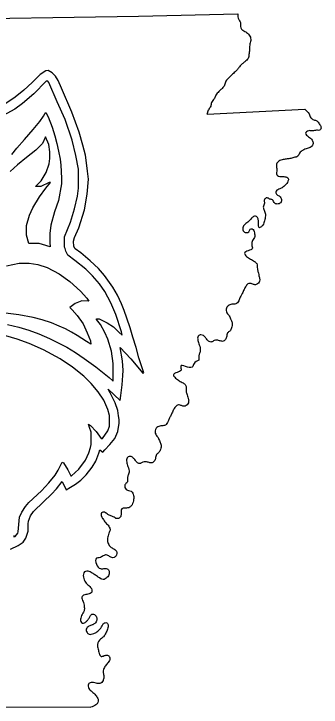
# Model space of a CAD drawing. Extents: x -117616 to 64730, y 54117 to 789866.
# Drawn here: x 63095.8 to 63103.67, y 56003.01 to 56020.71 of the extents above; entities that cross this region are included whole.
import ezdxf

# ---------------------------------------------------------------- set-up
doc = ezdxf.new("R2010")
doc.units = 0
doc.layers.add('Default', color=7, linetype='Continuous')
doc.layers.add('R_No Plot', color=7, linetype='Continuous')

msp = doc.modelspace()

# ---------------------------------------------------------------- linework, layer by layer
at = {"layer": 'Default'}
msp.add_line((63100.753, 56018.15), (63100.787, 56018.256), dxfattribs=at)
for points in [[(63083.541, 56020.559), (63088.844, 56020.556), (63093.502, 56020.567), (63098.993, 56020.649), (63101.537, 56020.71)], [(63100.753, 56018.15), (63103.244, 56018.273)], [(63085.74, 56005.684), (63085.746, 56003.024), (63097.771, 56003.006)]]:
    msp.add_lwpolyline(points, dxfattribs=at)
for points in [[(63101.537, 56020.71), (63101.556, 56020.567), (63101.6, 56020.491), (63101.607, 56020.352), (63101.665, 56020.292), (63101.759, 56020.235), (63101.843, 56020.14), (63101.865, 56020.03), (63101.838, 56019.913), (63101.834, 56019.783), (63101.818, 56019.673), (63101.798, 56019.573), (63101.717, 56019.489), (63101.647, 56019.43), (63101.577, 56019.361), (63101.524, 56019.291), (63101.441, 56019.21), (63101.356, 56019.129), (63101.285, 56019.057), (63101.216, 56018.965), (63101.184, 56018.864), (63101.112, 56018.791), (63101.049, 56018.726), (63100.969, 56018.636), (63100.934, 56018.55), (63100.86, 56018.447), (63100.84, 56018.35), (63100.791, 56018.269), (63100.787, 56018.255)], [(63103.244, 56018.273), (63103.356, 56018.158), (63103.4, 56018.059), (63103.476, 56018.006), (63103.558, 56017.977), (63103.618, 56017.9), (63103.661, 56017.818), (63103.64, 56017.745), (63103.545, 56017.738), (63103.444, 56017.721), (63103.347, 56017.726), (63103.267, 56017.658), (63103.341, 56017.572), (63103.436, 56017.486), (63103.461, 56017.402), (63103.408, 56017.315), (63103.304, 56017.269), (63103.201, 56017.23), (63103.11, 56017.152), (63103.067, 56017.077), (63102.969, 56017.042), (63102.862, 56017.013), (63102.771, 56017.003), (63102.664, 56016.982), (63102.563, 56016.932), (63102.522, 56016.851), (63102.534, 56016.725), (63102.53, 56016.6), (63102.638, 56016.556), (63102.734, 56016.552), (63102.825, 56016.506), (63102.815, 56016.434), (63102.748, 56016.338), (63102.664, 56016.269), (63102.585, 56016.234), (63102.508, 56016.161), (63102.534, 56016.095), (63102.605, 56016.049), (63102.649, 56015.972), (63102.643, 56015.907), (63102.567, 56015.855), (63102.479, 56015.875), (63102.419, 56015.958), (63102.348, 56015.982), (63102.282, 56016.011), (63102.215, 56015.968), (63102.215, 56015.875), (63102.185, 56015.777), (63102.209, 56015.697), (63102.238, 56015.592), (63102.234, 56015.515), (63102.209, 56015.401), (63102.152, 56015.286), (63102.086, 56015.25), (63102.064, 56015.377), (63102.05, 56015.477), (63102.008, 56015.538), (63101.956, 56015.542), (63101.887, 56015.491), (63101.813, 56015.414), (63101.715, 56015.333), (63101.662, 56015.25), (63101.69, 56015.151), (63101.76, 56015.123), (63101.818, 56015.143), (63101.85, 56015.211), (63101.902, 56015.218), (63101.956, 56015.116)], [(63101.956, 56015.116), (63101.969, 56015.024), (63101.913, 56014.919), (63101.891, 56014.819), (63101.902, 56014.714), (63101.798, 56014.661), (63101.705, 56014.594), (63101.759, 56014.516), (63101.859, 56014.447), (63101.956, 56014.39), (63102.017, 56014.331), (63102.034, 56014.198), (63102.054, 56014.114), (63102.082, 56013.994), (63102.094, 56013.914), (63102.04, 56013.816), (63101.969, 56013.793), (63101.896, 56013.816), (63101.813, 56013.824), (63101.744, 56013.759), (63101.692, 56013.669), (63101.647, 56013.573), (63101.607, 56013.497), (63101.57, 56013.411), (63101.503, 56013.312), (63101.412, 56013.297), (63101.308, 56013.268), (63101.243, 56013.197), (63101.255, 56013.074), (63101.314, 56012.995), (63101.36, 56012.892), (63101.391, 56012.804), (63101.375, 56012.693), (63101.329, 56012.61), (63101.272, 56012.562), (63101.243, 56012.455), (63101.201, 56012.378), (63101.161, 56012.349), (63101.085, 56012.358), (63100.998, 56012.377), (63100.927, 56012.368), (63100.86, 56012.331), (63100.787, 56012.353), (63100.717, 56012.432), (63100.656, 56012.493), (63100.589, 56012.514), (63100.521, 56012.479), (63100.511, 56012.372), (63100.545, 56012.258), (63100.573, 56012.106), (63100.545, 56012.017), (63100.534, 56011.865)], [(63100.534, 56011.865), (63100.415, 56011.778), (63100.366, 56011.688), (63100.073, 56011.711), (63100.082, 56011.612), (63099.979, 56011.555), (63099.886, 56011.488), (63099.941, 56011.411), (63100.037, 56011.337), (63100.136, 56011.285), (63100.198, 56011.228), (63100.211, 56011.095), (63100.227, 56011.007), (63100.264, 56010.891), (63100.276, 56010.807), (63100.215, 56010.71), (63100.149, 56010.69), (63100.076, 56010.713), (63099.993, 56010.721), (63099.924, 56010.655), (63099.871, 56010.563), (63099.826, 56010.469), (63099.789, 56010.391), (63099.751, 56010.307), (63099.68, 56010.208), (63099.592, 56010.191), (63099.485, 56010.164), (63099.424, 56010.094), (63099.435, 56009.973), (63099.492, 56009.889), (63099.539, 56009.789), (63099.572, 56009.698), (63099.556, 56009.589), (63099.51, 56009.505), (63099.453, 56009.457), (63099.424, 56009.35), (63099.38, 56009.272), (63099.341, 56009.244), (63099.266, 56009.252), (63099.178, 56009.27), (63099.105, 56009.263), (63099.04, 56009.227), (63098.968, 56009.248), (63098.896, 56009.327), (63098.836, 56009.387), (63098.77, 56009.41), (63098.703, 56009.375), (63098.691, 56009.265), (63098.723, 56009.153), (63098.751, 56009.003), (63098.723, 56008.911), (63098.713, 56008.759)], [(63098.713, 56008.759), (63098.707, 56008.752), (63098.647, 56008.679), (63098.678, 56008.563), (63098.806, 56008.519), (63098.867, 56008.411), (63098.868, 56008.31), (63098.828, 56008.176), (63098.767, 56008.111), (63098.654, 56008.087), (63098.563, 56008.07), (63098.549, 56007.92), (63098.511, 56007.843), (63098.442, 56007.82), (63098.345, 56007.869), (63098.284, 56007.894), (63098.21, 56007.927), (63098.123, 56007.981), (63098.05, 56007.971), (63098.073, 56007.826), (63098.078, 56007.82), (63098.156, 56007.712), (63098.234, 56007.627), (63098.272, 56007.525)], [(63098.272, 56007.525), (63098.238, 56007.45), (63098.201, 56007.317), (63098.21, 56007.208), (63098.262, 56007.113), (63098.339, 56007.06), (63098.427, 56006.985), (63098.419, 56006.871), (63098.368, 56006.825), (63098.254, 56006.855), (63098.165, 56006.894), (63098.093, 56006.872), (63097.989, 56006.822), (63097.916, 56006.811), (63097.92, 56006.655), (63098.017, 56006.544), (63098.109, 56006.544), (63098.209, 56006.53), (63098.245, 56006.414), (63098.185, 56006.315), (63098.088, 56006.265), (63097.965, 56006.327), (63097.875, 56006.387), (63097.785, 56006.445), (63097.674, 56006.477), (63097.613, 56006.462), (63097.584, 56006.327), (63097.634, 56006.198), (63097.72, 56006.113), (63097.8, 56006.003), (63097.785, 56005.921), (63097.728, 56005.896), (63097.619, 56005.873), (63097.561, 56005.843), (63097.543, 56005.816), (63097.579, 56005.705), (63097.605, 56005.583), (63097.605, 56005.487), (63097.572, 56005.408), (63097.514, 56005.275), (63097.519, 56005.191), (63097.561, 56005.15), (63097.609, 56005.161), (63097.674, 56005.209), (63097.718, 56005.26), (63097.754, 56005.327), (63097.821, 56005.384), (63097.906, 56005.332), (63097.928, 56005.231), (63097.877, 56005.144), (63097.808, 56005.104), (63097.725, 56005.071), (63097.658, 56005.001), (63097.677, 56004.913), (63097.728, 56004.868), (63097.848, 56004.89), (63097.931, 56004.928), (63097.977, 56004.972), (63098.032, 56005.027), (63098.06, 56005.084), (63098.105, 56005.144), (63098.179, 56005.161), (63098.214, 56005.11), (63098.201, 56005.001), (63098.156, 56004.895), (63098.094, 56004.805), (63098.025, 56004.744), (63097.942, 56004.609), (63097.959, 56004.487), (63097.989, 56004.38), (63098.034, 56004.301), (63098.117, 56004.321), (63098.201, 56004.33), (63098.254, 56004.287), (63098.249, 56004.193), (63098.181, 56004.106), (63098.123, 56004.02), (63098.088, 56003.904), (63098.102, 56003.818), (63098.102, 56003.746), (63098.075, 56003.663), (63098.028, 56003.619), (63097.906, 56003.619), (63097.778, 56003.634), (63097.711, 56003.595), (63097.725, 56003.483), (63097.8, 56003.402), (63097.851, 56003.36), (63097.928, 56003.266), (63097.962, 56003.191), (63097.952, 56003.127), (63097.904, 56003.068), (63097.771, 56003.006)]]:
    msp.add_spline(points, degree=3, dxfattribs=at)
at = {"layer": 'R_No Plot'}
for p, q in [((63096.476, 56019.158), (63096.27, 56018.959)), ((63096.619, 56019.258), (63096.476, 56019.158)), ((63096.681, 56019.263), (63096.619, 56019.258)), ((63096.788, 56019.204), (63096.681, 56019.263)), ((63096.873, 56019.116), (63096.788, 56019.204)), ((63096.934, 56019.01), (63096.873, 56019.116)), ((63096.27, 56018.959), (63096.063, 56018.76)), ((63096.633, 56018.988), (63096.318, 56018.666)), ((63096.67, 56018.991), (63096.633, 56018.988)), ((63096.701, 56018.957), (63096.67, 56018.991)), ((63096.915, 56018.465), (63096.701, 56018.957)), ((63097.022, 56018.809), (63096.934, 56019.01)), ((63096.063, 56018.76), (63095.838, 56018.583)), ((63097.29, 56018.197), (63097.022, 56018.809)), ((63095.838, 56018.583), (63095.598, 56018.425)), ((63096.318, 56018.666), (63096.03, 56018.425)), ((63096.03, 56018.425), (63095.826, 56018.276)), ((63097.114, 56018.009), (63096.915, 56018.465)), ((63095.826, 56018.276), (63095.527, 56018.115)), ((63097.477, 56017.685), (63097.29, 56018.197)), ((63097.293, 56017.488), (63097.114, 56018.009)), ((63097.568, 56017.36), (63097.477, 56017.685)), ((63097.39, 56017.095), (63097.293, 56017.488)), ((63097.641, 56017.098), (63097.568, 56017.36)), ((63097.454, 56016.747), (63097.39, 56017.095)), ((63097.665, 56016.905), (63097.641, 56017.098)), ((63097.691, 56016.695), (63097.665, 56016.905)), ((63097.454, 56016.256), (63097.454, 56016.747)), ((63097.717, 56016.486), (63097.691, 56016.695)), ((63097.684, 56016.106), (63097.717, 56016.486)), ((63097.434, 56016.055), (63097.454, 56016.256)), ((63097.608, 56015.705), (63097.684, 56016.106)), ((63097.359, 56015.729), (63097.434, 56016.055)), ((63097.252, 56015.39), (63097.359, 56015.729)), ((63097.465, 56015.247), (63097.608, 56015.705)), ((63097.099, 56015.02), (63097.252, 56015.39)), ((63097.352, 56014.999), (63097.465, 56015.247)), ((63097.098, 56014.755), (63097.099, 56015.02)), ((63097.334, 56014.908), (63097.352, 56014.999)), ((63097.337, 56014.767), (63097.334, 56014.908)), ((63097.114, 56014.716), (63097.098, 56014.755)), ((63097.135, 56014.648), (63097.114, 56014.716)), ((63097.373, 56014.708), (63097.337, 56014.767)), ((63097.514, 56014.608), (63097.373, 56014.708)), ((63097.187, 56014.544), (63097.135, 56014.648)), ((63097.362, 56014.415), (63097.187, 56014.544)), ((63097.755, 56014.406), (63097.514, 56014.608)), ((63095.617, 56014.278), (63095.938, 56014.343)), ((63095.938, 56014.343), (63096.198, 56014.342)), ((63096.198, 56014.342), (63096.42, 56014.307)), ((63097.649, 56014.189), (63097.362, 56014.415)), ((63097.97, 56014.21), (63097.755, 56014.406)), ((63096.42, 56014.307), (63096.659, 56014.229)), ((63096.659, 56014.229), (63096.963, 56014.075)), ((63097.816, 56014.019), (63097.649, 56014.189)), ((63098.126, 56014.029), (63097.97, 56014.21)), ((63096.963, 56014.075), (63097.24, 56013.876)), ((63097.995, 56013.817), (63097.816, 56014.019)), ((63098.339, 56013.729), (63098.126, 56014.029)), ((63097.24, 56013.876), (63097.509, 56013.63)), ((63098.129, 56013.62), (63097.995, 56013.817)), ((63097.509, 56013.63), (63097.674, 56013.448)), ((63098.289, 56013.333), (63098.129, 56013.62)), ((63098.46, 56013.523), (63098.339, 56013.729)), ((63097.674, 56013.448), (63097.721, 56013.375)), ((63098.561, 56013.307), (63098.46, 56013.523)), ((63097.372, 56013.315), (63097.239, 56013.215)), ((63097.54, 56013.384), (63097.372, 56013.315)), ((63097.721, 56013.375), (63097.54, 56013.384)), ((63098.414, 56013.029), (63098.289, 56013.333)), ((63098.624, 56013.131), (63098.561, 56013.307)), ((63097.239, 56013.215), (63097.295, 56013.152)), ((63097.295, 56013.152), (63097.425, 56013.005)), ((63098.695, 56012.935), (63098.624, 56013.131)), ((63095.933, 56013.022), (63095.593, 56013.068)), ((63096.296, 56012.957), (63095.933, 56013.022)), ((63096.528, 56012.9), (63096.296, 56012.957)), ((63096.765, 56012.821), (63096.528, 56012.9)), ((63097.425, 56013.005), (63097.575, 56012.791)), ((63097.918, 56012.902), (63097.918, 56012.924)), ((63097.918, 56012.924), (63097.989, 56012.924)), ((63098.017, 56012.78), (63097.918, 56012.902)), ((63097.989, 56012.924), (63098.191, 56012.824)), ((63098.561, 56012.591), (63098.414, 56013.029)), ((63098.781, 56012.696), (63098.695, 56012.935)), ((63095.644, 56012.777), (63095.935, 56012.706)), ((63096.963, 56012.736), (63096.765, 56012.821)), ((63097.122, 56012.668), (63096.963, 56012.736)), ((63097.575, 56012.791), (63097.683, 56012.567)), ((63098.136, 56012.572), (63098.017, 56012.78)), ((63098.191, 56012.824), (63098.353, 56012.718)), ((63095.935, 56012.706), (63096.185, 56012.631)), ((63096.185, 56012.631), (63096.444, 56012.535)), ((63097.275, 56012.584), (63097.122, 56012.668)), ((63097.427, 56012.5), (63097.275, 56012.584)), ((63097.683, 56012.567), (63097.768, 56012.364)), ((63098.209, 56012.403), (63098.136, 56012.572)), ((63098.353, 56012.718), (63098.493, 56012.584)), ((63098.493, 56012.584), (63098.575, 56012.506)), ((63098.575, 56012.506), (63098.561, 56012.591)), ((63098.846, 56012.45), (63098.781, 56012.696)), ((63095.891, 56012.402), (63095.597, 56012.489)), ((63096.199, 56012.289), (63095.891, 56012.402)), ((63096.444, 56012.535), (63096.718, 56012.417)), ((63096.718, 56012.417), (63097.157, 56012.197)), ((63097.543, 56012.42), (63097.427, 56012.5)), ((63097.659, 56012.34), (63097.543, 56012.42)), ((63098.3, 56012.099), (63098.209, 56012.403)), ((63098.933, 56012.189), (63098.846, 56012.45)), ((63096.559, 56012.13), (63096.199, 56012.289)), ((63097.157, 56012.197), (63097.385, 56012.059)), ((63097.774, 56012.274), (63097.659, 56012.34)), ((63097.768, 56012.364), (63097.774, 56012.274)), ((63099.003, 56011.924), (63098.933, 56012.189)), ((63096.99, 56011.899), (63096.559, 56012.13)), ((63097.385, 56012.059), (63097.604, 56011.907)), ((63098.344, 56011.784), (63098.3, 56012.099)), ((63098.58, 56011.849), (63098.527, 56012.186)), ((63098.527, 56012.186), (63098.795, 56011.897)), ((63097.301, 56011.692), (63096.99, 56011.899)), ((63097.604, 56011.907), (63097.902, 56011.7)), ((63098.598, 56011.604), (63098.58, 56011.849)), ((63098.795, 56011.897), (63099.106, 56011.532)), ((63099.13, 56011.54), (63099.003, 56011.924)), ((63097.592, 56011.458), (63097.301, 56011.692)), ((63097.902, 56011.7), (63098.118, 56011.522)), ((63098.347, 56011.341), (63098.344, 56011.784)), ((63098.118, 56011.522), (63098.239, 56011.421)), ((63098.596, 56011.478), (63098.598, 56011.604)), ((63099.106, 56011.532), (63099.13, 56011.54)), ((63097.781, 56011.274), (63097.592, 56011.458)), ((63098.239, 56011.421), (63098.337, 56011.34)), ((63098.337, 56011.34), (63098.347, 56011.341)), ((63098.578, 56011.239), (63098.596, 56011.478)), ((63097.964, 56011.06), (63097.781, 56011.274)), ((63098.543, 56010.965), (63098.578, 56011.239)), ((63098.104, 56010.845), (63097.964, 56011.06)), ((63098.271, 56011.029), (63098.217, 56011.122)), ((63098.217, 56011.122), (63098.526, 56010.837)), ((63098.397, 56010.781), (63098.271, 56011.029)), ((63098.526, 56010.837), (63098.543, 56010.965)), ((63098.207, 56010.609), (63098.104, 56010.845)), ((63098.462, 56010.584), (63098.397, 56010.781)), ((63098.247, 56010.455), (63098.207, 56010.609)), ((63098.25, 56010.182), (63098.247, 56010.455)), ((63098.484, 56010.449), (63098.462, 56010.584)), ((63098.501, 56010.354), (63098.484, 56010.449)), ((63098.461, 56010.045), (63098.498, 56010.257)), ((63098.498, 56010.257), (63098.501, 56010.354)), ((63097.741, 56010.151), (63097.715, 56010.229)), ((63097.715, 56010.229), (63097.768, 56010.198)), ((63097.781, 56010.028), (63097.741, 56010.151)), ((63097.768, 56010.198), (63097.907, 56010.044)), ((63098.075, 56009.868), (63098.207, 56010.065)), ((63098.207, 56010.065), (63098.25, 56010.182)), ((63097.785, 56009.713), (63097.781, 56010.028)), ((63097.907, 56010.044), (63098.034, 56009.868)), ((63098.385, 56009.866), (63098.461, 56010.045)), ((63097.767, 56009.637), (63097.785, 56009.713)), ((63098.034, 56009.868), (63098.075, 56009.868)), ((63098.13, 56009.573), (63098.262, 56009.716)), ((63098.262, 56009.716), (63098.385, 56009.866)), ((63097.72, 56009.497), (63097.767, 56009.637)), ((63097.975, 56009.491), (63098.008, 56009.58)), ((63098.008, 56009.58), (63098.077, 56009.516)), ((63098.077, 56009.516), (63098.13, 56009.573)), ((63097.638, 56009.316), (63097.72, 56009.497)), ((63097.9, 56009.284), (63097.975, 56009.491)), ((63096.941, 56009.055), (63097.005, 56009.192)), ((63097.005, 56009.192), (63097.037, 56009.26)), ((63097.037, 56009.26), (63097.073, 56009.243)), ((63097.073, 56009.243), (63097.182, 56009.066)), ((63097.467, 56009.087), (63097.638, 56009.316)), ((63097.808, 56009.132), (63097.9, 56009.284)), ((63096.859, 56008.928), (63096.941, 56009.055)), ((63097.182, 56009.066), (63097.258, 56008.912)), ((63097.282, 56008.914), (63097.467, 56009.087)), ((63097.655, 56008.938), (63097.808, 56009.132)), ((63096.698, 56008.732), (63096.859, 56008.928)), ((63097.258, 56008.912), (63097.282, 56008.914)), ((63097.52, 56008.801), (63097.655, 56008.938)), ((63096.513, 56008.532), (63096.698, 56008.732)), ((63096.897, 56008.583), (63097.043, 56008.77)), ((63097.043, 56008.77), (63097.143, 56008.555)), ((63097.257, 56008.623), (63097.385, 56008.699)), ((63097.385, 56008.699), (63097.52, 56008.801)), ((63096.189, 56008.236), (63096.513, 56008.532)), ((63096.767, 56008.441), (63096.897, 56008.583)), ((63097.143, 56008.555), (63097.257, 56008.623)), ((63096.561, 56008.25), (63096.767, 56008.441)), ((63096.009, 56007.984), (63096.103, 56008.132)), ((63096.103, 56008.132), (63096.189, 56008.236)), ((63096.303, 56008), (63096.561, 56008.25)), ((63095.952, 56007.854), (63096.009, 56007.984)), ((63096.231, 56007.892), (63096.303, 56008)), ((63095.934, 56007.674), (63095.952, 56007.854)), ((63096.182, 56007.759), (63096.231, 56007.892)), ((63095.914, 56007.479), (63095.934, 56007.674)), ((63096.169, 56007.499), (63096.17, 56007.684)), ((63096.17, 56007.684), (63096.182, 56007.759)), ((63095.839, 56007.363), (63095.904, 56007.447)), ((63095.904, 56007.447), (63095.914, 56007.479)), ((63096.112, 56007.323), (63096.169, 56007.499)), ((63095.801, 56007.391), (63095.806, 56007.358)), ((63095.806, 56007.358), (63095.839, 56007.363)), ((63096.043, 56007.219), (63096.112, 56007.323)), ((63095.722, 56007.043), (63095.919, 56007.134)), ((63095.919, 56007.134), (63096.043, 56007.219))]:
    msp.add_line(p, q, dxfattribs=at)
msp.add_lwpolyline([(63095.751, 56017.119), (63095.88, 56017.284), (63096.077, 56017.505), (63096.299, 56017.754), (63096.465, 56017.959), (63096.56, 56018.1), (63096.593, 56018.161), (63096.621, 56018.191), (63096.684, 56018.077), (63096.786, 56017.817), (63096.856, 56017.594), (63096.906, 56017.4), (63096.947, 56017.204), (63096.991, 56016.998), (63097.006, 56016.843), (63097.022, 56016.512), (63097.022, 56016.367), (63096.943, 56015.948), (63096.847, 56015.652), (63096.751, 56015.31), (63096.726, 56015.1), (63096.726, 56014.872), (63096.732, 56014.764), (63096.537, 56014.824), (63096.452, 56014.845), (63096.189, 56014.848), (63096.128, 56015.06), (63096.128, 56015.304), (63096.208, 56015.566), (63096.287, 56015.76), (63096.46, 56016.041), (63096.624, 56016.263), (63096.741, 56016.405), (63096.709, 56016.401), (63096.498, 56016.302), (63096.359, 56016.302), (63096.501, 56016.446), (63096.63, 56016.661), (63096.71, 56016.877), (63096.726, 56017.016), (63096.724, 56017.186), (63096.696, 56017.378), (63096.617, 56017.57), (63096.538, 56017.403), (63096.366, 56017.231), (63096.127, 56017.038), (63095.902, 56016.856), (63095.712, 56016.685)], dxfattribs=at)

doc.saveas('drawing.dxf')
